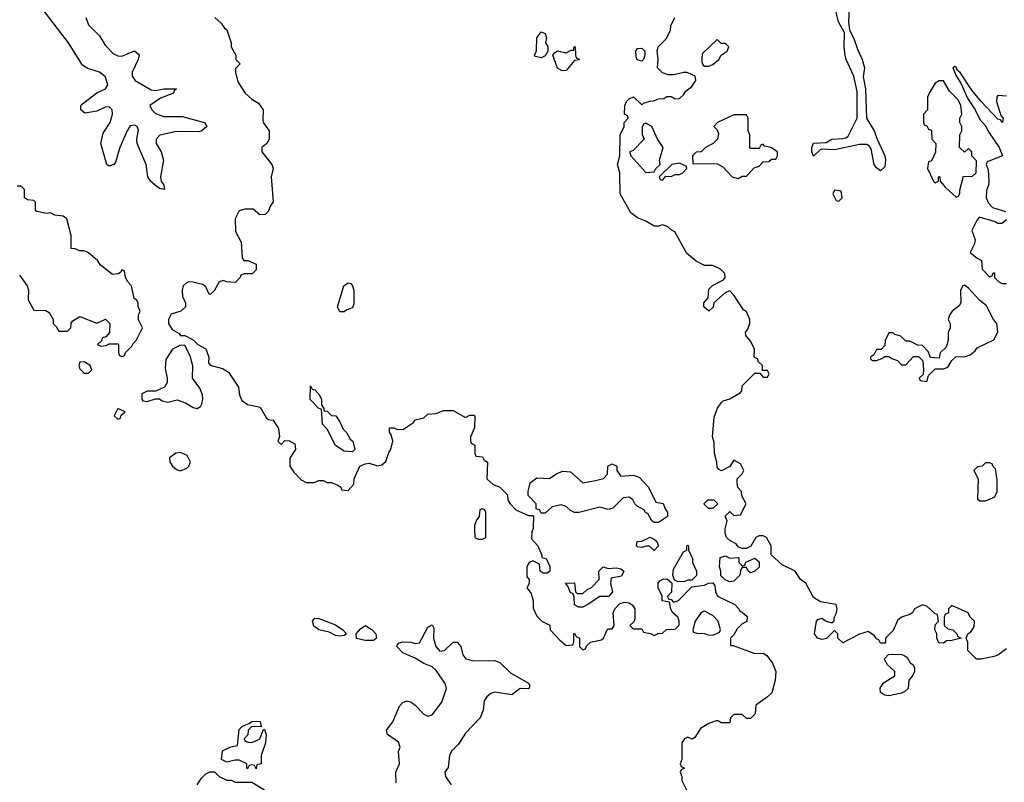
# Model space of a CAD drawing. Header units: inches. Extents: x 2380249 to 2585472, y 382747 to 546448.
# Tile 307 of 626: x 2551602 to 2556300, y 390862 to 394500. Entities that reach past the tile are written whole.
import ezdxf

# ---------------------------------------------------------------- set-up
doc = ezdxf.new("R2010")
doc.units = ezdxf.units.IN
doc.header["$MEASUREMENT"] = 0
doc.layers.add('C5359', color=7, linetype='Continuous')

msp = doc.modelspace()

# ---------------------------------------------------------------- linework, layer by layer
at = {"layer": 'C5359', "color": 4}
for points, elevation in [([(2555559.3, 394550), (2555556.3, 394490), (2555561, 394450), (2555583, 394410), (2555599, 394359), (2555621.6, 394310), (2555632.4, 394270), (2555627.3, 394227.3), (2555638, 394170), (2555642, 394030), (2555679.1, 393970), (2555693, 393930), (2555730.6, 393850), (2555733.4, 393830), (2555730, 393798), (2555710, 393779), (2555690, 393794), (2555679.3, 393810), (2555664.5, 393884.5), (2555656.6, 393896.6), (2555644.1, 393904.1), (2555610, 393905.1), (2555490, 393879.3), (2555430, 393882), (2555421, 393879), (2555390, 393848.7), (2555382, 393870), (2555382, 393890), (2555390, 393910.7), (2555450, 393914.8), (2555478, 393930), (2555530, 393933), (2555544.1, 393935.9), (2555555.1, 393944.9), (2555598, 394030), (2555597.5, 394157.5), (2555582, 394230), (2555545.6, 394310), (2555540.7, 394330), (2555536.2, 394370), (2555537.2, 394437.2), (2555509.6, 394490), (2555480.7, 394610)], 24), ([(2551918.7, 394510), (2551930, 394475.5), (2551983.7, 394423.7), (2552010, 394378), (2552050, 394336.5), (2552070, 394327.1), (2552090, 394325.5), (2552150, 394350.7), (2552170, 394336), (2552173, 394330), (2552168.2, 394310), (2552138.7, 394250), (2552139.5, 394230), (2552154, 394210), (2552230, 394165.3), (2552250, 394162.4), (2552290, 394170.4), (2552350.8, 394170.8), (2552339.6, 394160.4), (2552336, 394150), (2552274.6, 394125.4), (2552224, 394090), (2552232.7, 394070), (2552250, 394052.7), (2552290, 394038.3), (2552377.8, 394037.8), (2552484.7, 394010), (2552494, 393994), (2552494.8, 393990), (2552471, 393970), (2552455.1, 393964.9), (2552350, 393966.9), (2552271.6, 393948.4), (2552254, 393930), (2552253.7, 393910), (2552277, 393870), (2552288.6, 393830), (2552274.9, 393750), (2552277.3, 393730), (2552291, 393710), (2552294, 393690), (2552270, 393695.3), (2552250, 393709.2), (2552226, 393730), (2552214.5, 393750), (2552205.6, 393810), (2552163.7, 393910), (2552162, 393930), (2552170, 393975.3), (2552162.7, 393990), (2552150, 393996.9), (2552130, 393993.6), (2552115.5, 393970), (2552080.5, 393890), (2552059.8, 393820.2), (2552050.9, 393809.1), (2552030, 393802), (2552018, 393810), (2551989.4, 393910), (2552001, 393959), (2552034.7, 394010), (2552045.1, 394050), (2552043.7, 394070), (2552030, 394083.7), (2552010, 394082), (2551970, 394062.9), (2551913.6, 394053.6), (2551894, 394070), (2551894, 394090), (2551901.5, 394098.5), (2551970, 394150.7), (2552012, 394170), (2552023, 394190), (2552010, 394229.3), (2551982.7, 394250), (2551927.1, 394267.1), (2551902.9, 394282.9), (2551835.4, 394390), (2551694.1, 394574.2)], 24), ([(2552534, 394510), (2552563.6, 394483.6), (2552579.6, 394459.6), (2552590.9, 394450.9), (2552612, 394390), (2552612, 394370), (2552634, 394330), (2552634, 394310), (2552654, 394290), (2552632.7, 394267.3), (2552632, 394250), (2552643.6, 394203.6), (2552678, 394150), (2552710, 394121), (2552742, 394102), (2552764.7, 394070), (2552762, 394022), (2552764.7, 394010), (2552792, 393970), (2552792, 393930), (2552782, 393910), (2552758, 393890), (2552758, 393870), (2552804.7, 393810), (2552812, 393790), (2552802.8, 393750), (2552811.6, 393631.6), (2552798, 393610), (2552790, 393586), (2552774, 393570), (2552748.4, 393568.4), (2552716.4, 393596.4), (2552676.4, 393596.4), (2552650, 393588), (2552631.3, 393550), (2552632, 393490), (2552658.8, 393438.8), (2552664.7, 393364.7), (2552672, 393352), (2552691.2, 393351.1), (2552730, 393334), (2552730, 393306), (2552711.6, 393288.4), (2552672.7, 393287.3), (2552658, 393282), (2552654, 393270), (2552630, 393246), (2552588.8, 393248.9), (2552575.3, 393255.3), (2552554, 393250), (2552530, 393206), (2552511.2, 393188.9), (2552506, 393190), (2552490, 393226), (2552476.4, 393236.4), (2552428.4, 393248.4), (2552410, 393248.7), (2552396.9, 393243.1), (2552382, 393230), (2552378, 393210), (2552379.6, 393179.6), (2552394, 393150), (2552394, 393130), (2552370.9, 393109.1), (2552325.4, 393094.6), (2552312, 393070), (2552312, 393050), (2552330, 393022), (2552363.6, 393003.6), (2552370, 392994), (2552390, 392994), (2552430, 392972), (2552452, 392950), (2552491.3, 392930), (2552504.7, 392890), (2552503.6, 392863.6), (2552511.6, 392851.6), (2552570, 392836), (2552598.5, 392818.5), (2552646.4, 392746.4), (2552651.3, 392710), (2552662.8, 392682.8), (2552690, 392664.7), (2552750, 392651.3), (2552779.6, 392599.6), (2552790, 392592), (2552812, 392590), (2552838, 392550), (2552842, 392510), (2552834, 392490), (2552850, 392474), (2552868, 392492), (2552890, 392491.3), (2552916, 392476), (2552918, 392450), (2552891.6, 392408.4), (2552892, 392370), (2552910, 392342), (2552945.4, 392305.4), (2552970, 392292), (2553007.3, 392292.7), (2553030, 392302), (2553050, 392302), (2553070, 392292), (2553090, 392292), (2553119.6, 392279.6), (2553134, 392270), (2553138, 392258), (2553170, 392254), (2553196.4, 392283.6), (2553198, 392310), (2553226, 392370), (2553250, 392382), (2553270, 392384.7), (2553310, 392371), (2553330, 392376), (2553350, 392392), (2553364, 392436), (2553374, 392450), (2553382, 392490), (2553376.4, 392516.4), (2553367.3, 392532.7), (2553367.3, 392552.7), (2553387.3, 392552.7), (2553404.7, 392544.7), (2553433.2, 392546.8), (2553482, 392578), (2553490, 392590.8), (2553530, 392601), (2553550, 392618), (2553590, 392622), (2553624.7, 392635.3), (2553670, 392636), (2553730, 392602), (2553750, 392614), (2553770, 392614), (2553774, 392610), (2553772.7, 392552.7), (2553754, 392510), (2553754, 392490), (2553758, 392478), (2553774, 392470), (2553774, 392430), (2553778, 392418), (2553810, 392414), (2553818, 392398), (2553834, 392390), (2553832, 392310), (2553862, 392282), (2553890.9, 392270.9), (2553930, 392234), (2553932, 392210), (2553942, 392190), (2553970, 392162), (2554030, 392134), (2554050, 392134), (2554054, 392130), (2554052.7, 392072.7), (2554045.4, 392054.6), (2554043.6, 392023.6), (2554074, 391990), (2554094, 391946), (2554094, 391934), (2554114, 391930), (2554131.6, 391891.6), (2554132, 391870), (2554119.6, 391860.4), (2554100.4, 391860.4), (2554086, 391870), (2554082, 391902), (2554050, 391918), (2554034, 391910), (2554022, 391890), (2554022, 391842), (2554034, 391830), (2554034, 391810), (2554022, 391790), (2554042, 391762), (2554051.6, 391728.4), (2554052.7, 391692.7), (2554070, 391654), (2554094, 391630), (2554131.2, 391611.1), (2554134, 391590), (2554179.6, 391539.6), (2554210, 391514), (2554242, 391518), (2554246, 391530), (2554246, 391570), (2554250, 391574), (2554258, 391558), (2554274, 391550), (2554274, 391510), (2554290, 391494), (2554302, 391498), (2554307.3, 391512.7), (2554326, 391530), (2554379, 391541), (2554388, 391550), (2554406, 391590), (2554410, 391594), (2554430, 391594), (2554438, 391610), (2554434, 391670), (2554442, 391690), (2554465.6, 391714.4), (2554490, 391721), (2554510, 391718), (2554526.4, 391706.4), (2554538, 391690), (2554538, 391642), (2554532.7, 391627.3), (2554514, 391610), (2554530, 391594), (2554570, 391594), (2554578, 391578), (2554611.6, 391571.6), (2554630, 391562), (2554648.4, 391571.6), (2554670, 391574), (2554688.4, 391591.6), (2554730, 391592), (2554748.4, 391611.6), (2554748.7, 391630), (2554742, 391650), (2554718, 391670), (2554708.4, 391688.4), (2554702, 391722), (2554667.3, 391727.3), (2554668, 391750), (2554648, 391790), (2554648.4, 391811.6), (2554656.4, 391823.6), (2554671.6, 391831.6), (2554692, 391832), (2554714, 391814), (2554711.6, 391768.4), (2554694, 391750), (2554698, 391738), (2554710, 391734), (2554722, 391722), (2554746, 391730), (2554810, 391794), (2554870, 391802), (2554888.4, 391811.6), (2554910, 391814), (2554919.6, 391799.6), (2554922, 391770), (2554932, 391750), (2555014, 391710), (2555034, 391690), (2555038, 391678), (2555050, 391674), (2555072.7, 391652.7), (2555071.2, 391628.9), (2555050, 391618), (2555025.4, 391594.6), (2555010, 391566), (2554994, 391550), (2554994, 391514), (2555006, 391514), (2555110, 391476), (2555150, 391478), (2555166.4, 391466.4), (2555194.8, 391430), (2555210.8, 391390), (2555206.8, 391350), (2555190.7, 391289.3), (2555170.9, 391269.1), (2555114, 391230), (2555111.6, 391188.4), (2555090, 391166), (2555070, 391166), (2555050, 391186), (2555010, 391186), (2554994, 391170), (2554990, 391146), (2554950, 391146), (2554934.6, 391154.6), (2554925.4, 391154.6), (2554890, 391142), (2554850, 391118), (2554823.6, 391076.4), (2554811.6, 391068.4), (2554790, 391078), (2554774, 391070), (2554762, 391050), (2554762, 390970), (2554754, 390950), (2554758, 390938), (2554774, 390930), (2554758, 390922), (2554754, 390910), (2554762, 390890), (2554762, 390870), (2554792, 390810)], 28), ([(2556310, 391499), (2556270, 391468.7), (2556250, 391462), (2556190, 391448.7), (2556168, 391450), (2556126, 391490), (2556126, 391530), (2556118, 391550), (2556126, 391570), (2556140.4, 391579.6), (2556156.4, 391603.6), (2556158, 391630), (2556138, 391650), (2556128, 391670), (2556050, 391706), (2556034, 391690), (2556034, 391670), (2556018, 391662), (2556014, 391650), (2556014, 391610), (2556030, 391594), (2556054, 391590), (2556074, 391570), (2556078, 391558), (2556094, 391550), (2556050, 391538), (2556023.6, 391536.4), (2556010, 391526), (2555987.3, 391527.3), (2555978, 391550), (2555978, 391570), (2555969, 391590), (2555970, 391614), (2555986, 391630), (2555982, 391662), (2555970, 391666), (2555930, 391702), (2555910, 391708.7), (2555872, 391690), (2555862, 391670), (2555850, 391662), (2555810, 391649.2), (2555790, 391634), (2555770, 391586), (2555734, 391550), (2555734, 391530), (2555730, 391526), (2555710, 391526), (2555702, 391542), (2555690, 391546), (2555680.4, 391560.4), (2555650, 391582), (2555610, 391568.7), (2555530, 391528), (2555506, 391550), (2555506, 391570), (2555490, 391586), (2555451.6, 391548.4), (2555430, 391544), (2555409.3, 391549.3), (2555395.3, 391570), (2555404, 391630), (2555410, 391638), (2555430, 391644.7), (2555450, 391631.3), (2555478, 391622), (2555488.4, 391631.6), (2555488.4, 391648.4), (2555499, 391670), (2555502, 391690), (2555498, 391710), (2555423.2, 391723.2), (2555390, 391744), (2555352.5, 391812.5), (2555328, 391830), (2555302, 391870), (2555240.2, 391900.2), (2555187.3, 391947.3), (2555188, 391990), (2555166, 392030), (2555150, 392038), (2555130, 392038), (2555114, 392030), (2555091.3, 391988.7), (2555070, 391978), (2555050, 391978), (2555030, 391986), (2555020.4, 392000.4), (2554990, 392015.3), (2554975.3, 392030), (2554969, 392050), (2554969, 392071), (2554978, 392110), (2554968.4, 392131.6), (2554990, 392154), (2555010, 392134), (2555042, 392138), (2555068, 392190), (2555048.4, 392228.4), (2555046, 392250), (2555028.4, 392268.4), (2555026, 392290), (2555026, 392310), (2555050, 392334), (2555058, 392350), (2555042, 392382), (2555010, 392398), (2554991.3, 392368.7), (2554951.6, 392348.4), (2554936.4, 392356.4), (2554930, 392366), (2554928.7, 392390), (2554918, 392430), (2554916.4, 392483.6), (2554908, 392510), (2554915.5, 392604.5), (2554932.5, 392647.5), (2554950, 392672), (2554959, 392681), (2554990, 392691), (2555040.4, 392719.6), (2555048, 392730), (2555050, 392754), (2555110, 392814), (2555134, 392814), (2555150, 392794), (2555170, 392794), (2555178, 392810), (2555170, 392826), (2555146, 392826), (2555146, 392850), (2555127.3, 392867.3), (2555122, 392882), (2555106, 392890), (2555108, 392930), (2555090, 392966), (2555067.3, 392992.7), (2555066, 393010), (2555076.4, 393023.6), (2555086, 393050), (2555086, 393070), (2555070, 393106), (2555056.4, 393116.4), (2555010, 393186), (2554990, 393206), (2554970, 393198), (2554914, 393150), (2554911.6, 393128.4), (2554891.2, 393108.9), (2554866, 393130), (2554866, 393150), (2554887.3, 393172.7), (2554890, 393214), (2554908.4, 393231.6), (2554960.4, 393259.6), (2554968, 393270), (2554966, 393290), (2554946, 393310), (2554910, 393328), (2554870, 393328), (2554830, 393348), (2554785.2, 393385.2), (2554728.7, 393488.7), (2554710, 393498), (2554693.6, 393513.6), (2554670, 393522), (2554650, 393515.3), (2554630, 393515.3), (2554590, 393539), (2554550, 393555.3), (2554518, 393578), (2554468, 393670), (2554466, 393770), (2554455.3, 393810), (2554466, 393850), (2554468, 393950), (2554486, 393990), (2554486, 394010), (2554506, 394030), (2554502, 394042), (2554488, 394050), (2554489, 394090), (2554498, 394110), (2554510, 394122), (2554531.3, 394131.3), (2554570, 394094), (2554578, 394102), (2554608.4, 394111.6), (2554627.3, 394112.7), (2554650, 394122), (2554676.4, 394123.6), (2554690, 394134), (2554710, 394134), (2554730, 394122), (2554750, 394124.7), (2554770, 394142), (2554781.2, 394158.8), (2554810, 394182), (2554828, 394210), (2554826, 394230), (2554787.3, 394247.3), (2554770, 394248), (2554723.6, 394236.4), (2554696.4, 394236.4), (2554670, 394246), (2554646, 394270), (2554648, 394312), (2554644, 394350), (2554649, 394370), (2554688, 394410), (2554708, 394450), (2554708.8, 394471.1), (2554728, 394510)], 28), ([(2556310, 394135.3), (2556270, 394138), (2556264.7, 394130), (2556262.8, 394110), (2556283.5, 394043.5), (2556294, 394030), (2556291.2, 394008.9), (2556282, 394022), (2556270, 394025.2), (2556189.5, 394109.5), (2556144.5, 394164.5), (2556090, 394248.7), (2556077.2, 394257.2), (2556070, 394274), (2556063.6, 394276.4), (2556054, 394270), (2556070, 394232), (2556094.8, 394194.8), (2556125.2, 394125.2), (2556160.7, 394070), (2556183.4, 394023.4), (2556211.8, 393991.8), (2556224.9, 393964.9), (2556276.3, 393890), (2556291.3, 393850), (2556218, 393822), (2556214, 393810), (2556223.6, 393783.6), (2556226, 393730), (2556224.7, 393710), (2556214.8, 393685.2), (2556214, 393650), (2556224, 393624), (2556243.5, 393603.5), (2556305.4, 393585.4)], 28), ([(2551602, 393282), (2551638, 393230), (2551644.7, 393210), (2551643.6, 393163.6), (2551670, 393114), (2551727.3, 393112.7), (2551743.6, 393103.6), (2551762, 393070), (2551762, 393050), (2551776.9, 393036.9), (2551790, 393014), (2551830, 393014), (2551846, 393030), (2551848.4, 393051.6), (2551856.4, 393063.6), (2551890, 393084.7), (2551970, 393052), (2552011.6, 393071.6), (2552032, 393050), (2552031.6, 393008.4), (2552012.7, 392987.3), (2551998, 392982), (2551992.7, 392967.3), (2551974, 392950), (2551990, 392942), (2552014.6, 392945.4), (2552030, 392954), (2552070, 392954), (2552074, 392950), (2552074, 392910), (2552078, 392898), (2552090, 392894), (2552102, 392898), (2552107.3, 392912.7), (2552138, 392942), (2552144, 392956), (2552158, 392970), (2552188, 393030), (2552168.8, 393068.9), (2552168.8, 393091.1), (2552178, 393110), (2552168, 393132), (2552168, 393148), (2552162, 393162), (2552148, 393170), (2552135.3, 393230), (2552118, 393250), (2552108, 393270), (2552102, 393302), (2552090, 393306), (2552084.7, 393295.3), (2552071.6, 393288.4), (2552044.7, 393284.7), (2551988.8, 393328.9), (2551975.3, 393350), (2551930, 393388), (2551910, 393398), (2551890, 393398), (2551867.3, 393407.3), (2551848.7, 393408.7), (2551848, 393470), (2551828, 393550), (2551810, 393562), (2551770, 393568), (2551750, 393578), (2551730, 393575.3), (2551684.7, 393584.7), (2551678, 393590), (2551678, 393630), (2551670, 393638), (2551640.4, 393640.4), (2551626, 393650), (2551626, 393690), (2551610, 393706), (2551590, 393706)], 28), ([(2556310, 393546), (2556290, 393528), (2556270, 393528), (2556256.4, 393536.4), (2556182, 393558), (2556170, 393546), (2556145.4, 393494.6), (2556161, 393450), (2556158, 393430), (2556138, 393390), (2556170, 393362), (2556191.2, 393351.1), (2556194, 393310), (2556230, 393274), (2556242, 393278), (2556247.3, 393292.7), (2556252.7, 393292.7), (2556254, 393270), (2556274, 393250), (2556290, 393242), (2556310, 393242)], 28), ([(2553398.9, 390858.9), (2553397, 390910), (2553415.1, 390950), (2553409.3, 391009.3), (2553417, 391030), (2553410, 391052.7), (2553357.2, 391090), (2553353.2, 391110), (2553382.7, 391150), (2553414, 391226), (2553430, 391242.8), (2553450, 391250.7), (2553470, 391244.9), (2553490, 391230.7), (2553530, 391187.3), (2553550, 391177.3), (2553570, 391184), (2553616.3, 391243.7), (2553638.7, 391310), (2553633.6, 391330), (2553621.6, 391350), (2553590, 391395.1), (2553570, 391413.2), (2553530, 391429.5), (2553490, 391454.5), (2553430, 391479.6), (2553401.2, 391510), (2553403.2, 391516.8), (2553412.5, 391527.5), (2553430, 391532.4), (2553470.4, 391530.4), (2553490, 391524.9), (2553510, 391526.8), (2553550, 391602), (2553570, 391614), (2553578, 391598), (2553577.3, 391550), (2553587.3, 391510), (2553607.7, 391487.7), (2553630, 391490.8), (2553670, 391530.8), (2553690, 391530.8), (2553706.8, 391510), (2553717.3, 391470), (2553730.6, 391450.6), (2553770, 391442), (2553870, 391442.8), (2553892.8, 391432.8), (2553943.8, 391383.8), (2554030, 391334.8), (2554036.9, 391323.1), (2554032, 391308), (2553990, 391309), (2553950, 391279.3), (2553870, 391292.3), (2553850, 391286), (2553830.8, 391270), (2553819.1, 391250), (2553813.4, 391206.6), (2553798.8, 391170), (2553730, 391096), (2553695.3, 391044.7), (2553663, 391010), (2553652.7, 390990), (2553647.3, 390932.7), (2553631, 390910), (2553634, 390890), (2553660.7, 390850)], 24), ([(2552449, 390850), (2552470, 390882), (2552490, 390902), (2552510, 390911.3), (2552531.3, 390911.3), (2552554, 390890), (2552590, 390872), (2552611.6, 390871.6), (2552630, 390862), (2552710, 390862), (2552770, 390826)], 24)]:
    msp.add_lwpolyline(points, dxfattribs=dict(at, elevation=elevation))
for points, elevation in [([(2554090, 394318), (2554064, 394324), (2554058, 394330), (2554068.4, 394351.6), (2554070, 394414), (2554090, 394442), (2554110, 394434), (2554115.3, 394415.3), (2554111.3, 394390), (2554122, 394370), (2554122, 394350), (2554110, 394328)], 28), ([(2554190, 394255.3), (2554168.8, 394268.9), (2554146, 394330), (2554156.4, 394343.6), (2554169, 394351), (2554210, 394342), (2554234, 394354), (2554246, 394354), (2554246, 394366), (2554249, 394371), (2554252, 394372), (2554254, 394330), (2554258, 394318), (2554270, 394314), (2554271.6, 394308.4), (2554250, 394306), (2554210, 394258)], 28), ([(2554930, 394406), (2554861, 394339), (2554856.9, 394323.1), (2554856.9, 394296.9), (2554862.8, 394282.8), (2554870, 394278), (2554890, 394278.8), (2554910, 394286.8), (2554938, 394310), (2554948.7, 394331.3), (2554978, 394350), (2554986, 394370), (2554970, 394386), (2554950, 394386)], 28), ([(2554570, 394302), (2554548.8, 394308.9), (2554543.1, 394323.1), (2554542, 394350), (2554550, 394362), (2554570, 394364.7), (2554584.7, 394350), (2554584.7, 394330), (2554578, 394310)], 28), ([(2556010, 394208), (2555990, 394208), (2555970, 394198), (2555942, 394150), (2555934, 394130), (2555934, 394070), (2555914, 394050), (2555914, 394010), (2555918, 393998), (2555930, 393994), (2555938, 393978), (2555952.7, 393972.7), (2555954, 393930), (2555974, 393910), (2555971.6, 393868.4), (2555952.7, 393827.3), (2555938, 393822), (2555934, 393790), (2555962, 393730), (2555970, 393722), (2555986, 393730), (2555986, 393750), (2555992.7, 393752.7), (2555994, 393730), (2556019.6, 393699.6), (2556070, 393654), (2556082, 393658), (2556087.3, 393672.7), (2556087.3, 393687.3), (2556106, 393754), (2556147.3, 393752.7), (2556166, 393770), (2556167.3, 393827.3), (2556146, 393850), (2556146, 393870), (2556130, 393886), (2556110, 393868), (2556086, 393890), (2556088, 393950), (2556098, 393970), (2556098, 393990), (2556088, 394010), (2556088, 394030), (2556098, 394050), (2556092.7, 394092.7), (2556078.6, 394118.6), (2556039, 394159)], 28), ([(2555070, 394046), (2555010, 394046), (2554932, 394010), (2554914, 393990), (2554930, 393974), (2554936.9, 393956.9), (2554932, 393930), (2554910.9, 393909.1), (2554874, 393890), (2554854, 393870), (2554830, 393868), (2554812, 393850), (2554814, 393814), (2554932, 393812), (2554958, 393798), (2555002, 393750), (2555030, 393742), (2555050, 393754), (2555070, 393754), (2555107.3, 393792.7), (2555130, 393802), (2555150, 393822), (2555176.4, 393823.6), (2555190, 393834), (2555210, 393834), (2555218, 393850), (2555218, 393870), (2555186, 393890), (2555156.4, 393896.4), (2555150, 393906), (2555138, 393902), (2555130, 393886), (2555090, 393886), (2555086, 393890), (2555086, 393950), (2555078, 393970), (2555078, 394030)], 28), ([(2554590, 394006), (2554578, 394002), (2554572.7, 393987.3), (2554572.7, 393952.7), (2554582, 393930), (2554530, 393875.3), (2554514, 393870), (2554514, 393866), (2554518, 393850), (2554590, 393771.3), (2554630, 393774), (2554638, 393790), (2554658, 393810), (2554655.3, 393830), (2554673.2, 393890), (2554646, 393930), (2554618, 393990)], 28), ([(2554750, 393815.3), (2554714, 393810), (2554654, 393750), (2554658, 393738), (2554670, 393734), (2554686, 393754), (2554710, 393752), (2554730, 393762), (2554750, 393762), (2554766, 393770), (2554786, 393790), (2554782, 393802)], 28), ([(2555490, 393686), (2555482, 393670), (2555498, 393638), (2555510, 393634), (2555526, 393650), (2555522, 393682)], 28), ([(2553130, 393106), (2553118, 393130), (2553148.7, 393230), (2553170, 393244.7), (2553182, 393242), (2553190.9, 393230.9), (2553196, 393210), (2553196, 393144), (2553190, 393126), (2553163.6, 393116.4), (2553150, 393106)], 28), ([(2556110, 393233.2), (2556102, 393230), (2556091.3, 393210), (2556092, 393150), (2556085.4, 393134.6), (2556052, 393110), (2556038, 393090), (2556032, 393070), (2556042, 393050), (2556042, 393030), (2556032.7, 393007.3), (2556032, 392970), (2556022, 392938), (2555994, 392910), (2555990, 392886), (2555948.4, 392888.4), (2555936.4, 392916.4), (2555910, 392946), (2555888, 392948), (2555850, 392966), (2555830, 392966), (2555806, 392990), (2555778, 392998), (2555770, 393006), (2555750, 393006), (2555732, 392970), (2555730, 392946), (2555712.7, 392927.3), (2555690, 392926), (2555678, 392902), (2555662, 392890), (2555662, 392882), (2555670, 392874), (2555690, 392874), (2555716.4, 392883.6), (2555730, 392894), (2555750, 392894), (2555763.6, 392883.6), (2555790, 392874), (2555810, 392854), (2555830, 392854), (2555867.3, 392892.7), (2555890, 392894), (2555912, 392872), (2555914, 392830), (2555912.7, 392807.3), (2555894, 392790), (2555898, 392778), (2555930, 392774), (2555938, 392802), (2555970, 392834), (2556010, 392834), (2556030, 392842), (2556050, 392874), (2556070, 392894), (2556110, 392891.3), (2556138, 392902), (2556160.4, 392919.6), (2556170, 392934), (2556250, 392972), (2556269, 393010), (2556264, 393050), (2556249.3, 393069.3), (2556215.5, 393135.5), (2556182, 393162), (2556130, 393219)], 28), ([(2552370, 392948), (2552331.3, 392928.7), (2552300.5, 392879.5), (2552295.9, 392835.9), (2552306.8, 392790), (2552306.8, 392770), (2552293, 392747), (2552251.6, 392728.4), (2552210, 392728), (2552184.7, 392715.3), (2552184.7, 392690), (2552190, 392682), (2552210, 392678), (2552250, 392692), (2552270, 392692), (2552282, 392682), (2552310, 392674.8), (2552353.6, 392686.4), (2552393, 392673), (2552430, 392650.7), (2552450, 392646), (2552465.2, 392654.8), (2552472.3, 392667.7), (2552477, 392690), (2552475.1, 392710), (2552462, 392742), (2552427, 392790), (2552429.3, 392849.3), (2552416.4, 392896.4), (2552390, 392946)], 28), ([(2551910, 392868), (2551890, 392866), (2551884.7, 392850), (2551890, 392834), (2551910, 392814), (2551930, 392814), (2551946, 392830), (2551938, 392850)], 28), ([(2553190, 392438), (2553150, 392442), (2553108.7, 392468.7), (2553070, 392546), (2553048, 392570), (2553042, 392642), (2553030, 392646), (2552988.4, 392688.4), (2552990, 392754), (2552998, 392738), (2553010, 392734), (2553030, 392714), (2553042, 392690), (2553042, 392662), (2553054, 392646), (2553054, 392634), (2553070, 392632), (2553090, 392612), (2553110.7, 392610.7), (2553130, 392582), (2553146, 392546), (2553162, 392530), (2553179.6, 392499.6), (2553191.3, 392490), (2553202, 392450)], 28), ([(2552070, 392646), (2552054, 392610), (2552070, 392594), (2552082, 392598), (2552087.3, 392612.7), (2552106, 392630)], 28), ([(2552370, 392436), (2552348.1, 392431.9), (2552318, 392410), (2552318.8, 392390), (2552330.8, 392370), (2552350, 392354), (2552370, 392347.7), (2552399.5, 392360.5), (2552409.4, 392370.6), (2552417.2, 392390), (2552400.9, 392420.9)], 28), ([(2554470, 392322), (2554530, 392326.8), (2554557.3, 392317.3), (2554602, 392270), (2554638, 392198), (2554672.7, 392192.7), (2554683.6, 392163.6), (2554694, 392150), (2554694, 392130), (2554650, 392102), (2554630, 392102), (2554618, 392110), (2554600.4, 392140.4), (2554586, 392150), (2554582, 392162), (2554550, 392178), (2554538, 392190), (2554528, 392210), (2554510, 392222), (2554481, 392219), (2554432, 392170), (2554410, 392164), (2554370, 392174), (2554270, 392148.7), (2554250, 392148.7), (2554230, 392158), (2554210, 392178), (2554186, 392186), (2554143.6, 392176.4), (2554110, 392146), (2554090, 392146), (2554082, 392162), (2554067.3, 392167.3), (2554066, 392190), (2554028, 392230), (2554028, 392250), (2554038, 392290), (2554070, 392314), (2554130, 392312), (2554164.7, 392335.3), (2554193.6, 392346.4), (2554230, 392342.8), (2554290, 392291.3), (2554350, 392301), (2554388.4, 392311.6), (2554407.3, 392332.7), (2554408, 392370), (2554430, 392382), (2554452, 392370), (2554452, 392350)], 28), ([(2556230, 392386), (2556210, 392386), (2556194, 392370), (2556172.7, 392367.3), (2556154, 392350), (2556176, 392310), (2556172.7, 392212.7), (2556185.4, 392205.4), (2556210, 392204.7), (2556255.5, 392224.5), (2556266, 392250), (2556265.6, 392305.6), (2556258, 392358), (2556246, 392370), (2556242, 392382)], 28), ([(2554888.4, 392168.4), (2554868.4, 392188.4), (2554868.4, 392191.6), (2554886, 392210), (2554914, 392210), (2554934, 392190), (2554910, 392168.7)], 28), ([(2553810, 392166), (2553798, 392162), (2553794, 392130), (2553783.6, 392116.4), (2553772.7, 392087.3), (2553772, 392070), (2553774, 392030), (2553790, 392022), (2553810, 392022), (2553826, 392030), (2553826, 392150), (2553822, 392162)], 28), ([(2554630, 391968), (2554608, 391988), (2554590, 391988.7), (2554570, 391982), (2554550, 391986), (2554546, 391990), (2554548.7, 392010), (2554570, 392012), (2554610, 392031.3), (2554630, 392022), (2554642, 392010), (2554651, 391990)], 28), ([(2554770, 391818), (2554740.4, 391820.4), (2554726, 391826), (2554718, 391850), (2554722, 391878), (2554770, 391962), (2554786, 391970), (2554786, 391990), (2554790, 391994), (2554794, 391990), (2554794, 391970), (2554812, 391930), (2554812, 391910), (2554832, 391870), (2554831.6, 391848.4), (2554810, 391826), (2554790, 391826)], 28), ([(2554990, 391932), (2555030, 391934), (2555034, 391930), (2555034, 391910), (2555050, 391894), (2555062, 391898), (2555067.3, 391912.7), (2555110, 391932), (2555130, 391914), (2555130, 391888), (2555110, 391868.7), (2555090, 391862), (2555078, 391870), (2555070, 391886), (2555050, 391886), (2555043.6, 391876.4), (2555038, 391850), (2555010, 391822), (2554990, 391818), (2554968, 391828), (2554947.3, 391847.3), (2554948, 391870), (2554942, 391890), (2554945.2, 391934.8), (2554970, 391942)], 28), ([(2554410, 391882), (2554450, 391884.7), (2554470, 391881), (2554484.7, 391870), (2554474.4, 391845.6), (2554424.7, 391835.3), (2554421, 391810), (2554431.3, 391770), (2554411, 391749), (2554370, 391748), (2554310, 391708), (2554290, 391698), (2554270, 391698), (2554249, 391709), (2554247.3, 391747.3), (2554242, 391762), (2554230, 391766), (2554218, 391798), (2554207.3, 391812.7), (2554250, 391814), (2554254, 391770), (2554262, 391762), (2554290, 391762), (2554310, 391782), (2554330, 391792), (2554368, 391830), (2554366, 391870), (2554386, 391890)], 28), ([(2553130, 391559), (2553110, 391562.7), (2553078.6, 391578.6), (2553030, 391589.2), (2553006.6, 391606.6), (2552999, 391630), (2553010, 391644.7), (2553030, 391642.8), (2553110, 391613.4), (2553144.7, 391590), (2553162, 391570), (2553150, 391562)], 24), ([(2554870, 391678), (2554863.6, 391676.4), (2554850, 391668), (2554824.7, 391630), (2554814, 391590), (2554818, 391578), (2554832.7, 391572.7), (2554870, 391572), (2554885.4, 391565.4), (2554910, 391564.7), (2554942, 391578), (2554946, 391590), (2554935.3, 391630), (2554910, 391658)], 28), ([(2553250, 391539), (2553210, 391548.7), (2553208, 391570), (2553230, 391596), (2553252, 391610), (2553284.7, 391590), (2553301, 391570), (2553304.7, 391550), (2553290, 391539)], 24), ([(2555750, 391275.3), (2555730, 391278), (2555708.7, 391290), (2555708.4, 391311.6), (2555723.1, 391336.9), (2555778, 391370), (2555778, 391390), (2555743.1, 391423.1), (2555728.4, 391448.4), (2555728.4, 391451.6), (2555750, 391474), (2555812, 391472), (2555825.4, 391465.4), (2555836.9, 391456.9), (2555851.6, 391431.6), (2555863.6, 391423.6), (2555872, 391410), (2555872, 391390), (2555862, 391370), (2555844.7, 391350), (2555842, 391310), (2555825.4, 391294.6), (2555810, 391288)], 28), ([(2552754, 391126), (2552710, 391128), (2552692, 391110), (2552691.3, 391088.7), (2552674, 391070), (2552678, 391058), (2552692.7, 391052.7), (2552710, 391052), (2552736.5, 391063.5), (2552748, 391070), (2552766, 391114), (2552770, 391114), (2552778, 391090), (2552776, 391050), (2552754, 390990), (2552754, 390950), (2552734, 390946), (2552730, 390926), (2552722, 390942), (2552710, 390946), (2552698, 390942), (2552690, 390926), (2552686, 390930), (2552686, 390950), (2552650, 390968), (2552630, 390968), (2552590, 390958), (2552566, 390970), (2552570, 391012), (2552610, 391032), (2552642, 391038), (2552650, 391114), (2552666, 391130), (2552698, 391142), (2552710, 391152), (2552730, 391154), (2552750, 391152)], 24)]:
    msp.add_lwpolyline(points, close=True, dxfattribs=dict(at, elevation=elevation))

doc.saveas('drawing.dxf')
